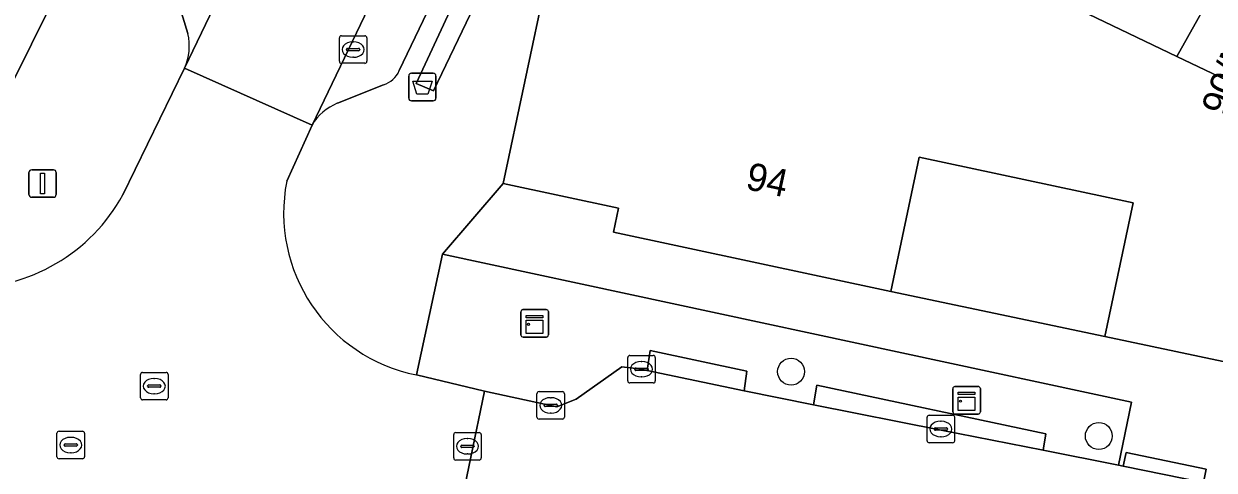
# Model space of a CAD drawing. Extents: x 163008 to 163854, y 382777 to 383982.
# Drawn here: x 163382.15 to 163425.44, y 383449.24 to 383465.47 of the extents above; entities that cross this region are included whole.
import ezdxf

# ---------------------------------------------------------------- set-up
doc = ezdxf.new("R2010")
doc.units = 0
for name, color, linetype in [('IMGEO_Afvalbak', 7, 'Continuous'), ('IMGEO_Boom', 7, 'Continuous'), ('IMGEO_Erf', 7, 'Continuous'), ('IMGEO_Groenvoorziening', 7, 'Continuous'), ('IMGEO_Haag', 7, 'Continuous'), ('IMGEO_Kast', 7, 'Continuous'), ('IMGEO_Kolk', 7, 'Continuous'), ('IMGEO_Lichtmast', 7, 'Continuous'), ('IMGEO_Muur', 7, 'Continuous'), ('IMGEO_Pand', 7, 'Continuous'), ('IMGEO_Pand_nummerreeks', 7, 'Continuous'), ('IMGEO_Parkeervlak_open', 7, 'Continuous'), ('IMGEO_Rijbaan_lokaal_gesloten', 7, 'Continuous'), ('IMGEO_Rioolput', 7, 'Continuous'), ('IMGEO_Voetpad_open', 7, 'Continuous')]:
    doc.layers.add(name, color=color, linetype=linetype)

msp = doc.modelspace()

# ---------------------------------------------------------------- linework, layer by layer
at = {"layer": 'IMGEO_Afvalbak'}
for p, q in [((163396.149, 383462.768), (163396.149, 383463.568)), ((163396.149, 383463.568), (163396.149, 383462.768)), ((163396.249, 383463.668), (163397.039, 383463.668)), ((163397.039, 383463.668), (163396.249, 383463.668)), ((163397.139, 383463.568), (163397.139, 383462.768)), ((163397.139, 383462.768), (163397.139, 383463.568)), ((163397.039, 383462.668), (163396.249, 383462.668)), ((163396.249, 383462.668), (163397.039, 383462.668))]:
    msp.add_line(p, q, dxfattribs=at)
msp.add_lwpolyline([(163396.292, 383463.382), (163396.996, 383463.382), (163396.847, 383462.912), (163396.441, 383462.912), (163396.292, 383463.382)], dxfattribs=at)
for centre, start, end in [((163396.249, 383463.568), 90, 180), ((163396.249, 383463.568), 90, 180), ((163397.039, 383463.568), 0, 90), ((163397.039, 383463.568), 360, 90), ((163396.249, 383462.768), 180, 270), ((163396.249, 383462.768), 180, 270), ((163397.039, 383462.768), 270, 0), ((163397.039, 383462.768), 270, 0)]:
    msp.add_arc(centre, 0.1, start, end, dxfattribs=at)
at = {"layer": 'IMGEO_Boom'}
for centre in [(163410.053, 383452.823), (163421.244, 383450.483)]:
    msp.add_circle(centre, 0.489, dxfattribs=at)
at = {"layer": 'IMGEO_Erf'}
msp.add_lwpolyline([(163377.257, 383501.643), (163377.371, 383501.873), (163378.51, 383504.166), (163386.235, 383500.78), (163387.388, 383503.183), (163387.675, 383503.781), (163391.009, 383502.182), (163395.558, 383500), (163392.824, 383494.479), (163389.832, 383488.435), (163386.921, 383482.554), (163384.076, 383476.808), (163380.851, 383470.294), (163378.393, 383465.331), (163377.886, 383464.504), (163375.776, 383460.284), (163380.048, 383459.98), (163393.082, 383486.146), (163394.744, 383489.722), (163407.819, 383517.643), (163407.958, 383517.577), (163411.222, 383524.423)], dxfattribs=at)
msp.add_lwpolyline([(163421.457, 383454.107), (163422.491, 383458.958), (163414.714, 383460.614), (163413.676, 383455.743)], close=True, dxfattribs=at)
at = {"layer": 'IMGEO_Groenvoorziening'}
for points in [[(163397.043, 383463.028), (163400.928, 383471.114), (163400.215, 383471.457), (163396.422, 383463.302)], [(163396.426, 383452.704), (163398.906, 383452.115), (163401.528, 383451.546), (163402.236, 383451.819), (163403.898, 383452.994), (163404.614, 383452.912), (163404.817, 383452.868), (163404.932, 383453.588), (163408.447, 383452.84), (163408.35, 383452.121), (163410.863, 383451.623), (163410.991, 383452.329), (163419.322, 383450.565), (163419.215, 383449.969), (163421.958, 383449.428), (163422.432, 383451.713), (163397.375, 383457.091)]]:
    msp.add_lwpolyline(points, close=True, dxfattribs=at)
at = {"layer": 'IMGEO_Haag'}
msp.add_lwpolyline([(163397.043, 383463.028), (163400.928, 383471.114), (163400.215, 383471.457), (163396.422, 383463.302)], close=True, dxfattribs=at)
at = {"layer": 'IMGEO_Kast'}
for p, q in [((163400.302, 383455.08), (163401.143, 383455.08)), ((163401.143, 383455.08), (163400.302, 383455.08)), ((163400.227, 383454.155), (163400.227, 383454.996)), ((163400.227, 383454.996), (163400.227, 383454.155)), ((163401.227, 383455.005), (163401.227, 383454.164)), ((163401.227, 383454.164), (163401.227, 383455.005)), ((163401.152, 383454.08), (163400.311, 383454.08)), ((163400.311, 383454.08), (163401.152, 383454.08)), ((163415.936, 383451.359), (163415.936, 383452.2)), ((163415.936, 383452.2), (163415.936, 383451.359)), ((163416.011, 383452.284), (163416.852, 383452.284)), ((163416.852, 383452.284), (163416.011, 383452.284)), ((163416.936, 383452.209), (163416.936, 383451.368)), ((163416.936, 383451.368), (163416.936, 383452.209)), ((163416.861, 383451.284), (163416.02, 383451.284)), ((163416.02, 383451.284), (163416.861, 383451.284))]:
    msp.add_line(p, q, dxfattribs=at)
for points in [[(163400.422, 383454.87), (163401.022, 383454.87), (163401.022, 383454.785), (163400.422, 383454.785), (163400.422, 383454.87)], [(163400.422, 383454.695), (163401.022, 383454.695), (163401.022, 383454.206), (163400.422, 383454.206), (163400.422, 383454.695)], [(163416.131, 383452.074), (163416.731, 383452.074), (163416.731, 383451.989), (163416.131, 383451.989), (163416.131, 383452.074)], [(163416.131, 383451.899), (163416.731, 383451.899), (163416.731, 383451.41), (163416.131, 383451.41), (163416.131, 383451.899)]]:
    msp.add_lwpolyline(points, dxfattribs=at)
for centre in [(163400.506, 383454.544), (163416.215, 383451.748)]:
    msp.add_circle(centre, 0.0377, dxfattribs=at)
for centre, start, end in [((163400.305, 383455.002), 92.4484, 184.2845), ((163400.305, 383455.002), 92.4484, 184.2845), ((163401.149, 383455.002), 2.4484, 94.2845), ((163401.149, 383455.002), 2.4484, 94.2845), ((163400.305, 383454.158), 182.4484, 274.2845), ((163400.305, 383454.158), 182.4484, 274.2845), ((163401.149, 383454.158), 272.4484, 4.2845), ((163401.149, 383454.158), 272.4484, 4.2845), ((163416.014, 383452.206), 92.4484, 184.2845), ((163416.014, 383452.206), 92.4484, 184.2845), ((163416.858, 383452.206), 2.4484, 94.2845), ((163416.858, 383452.206), 2.4484, 94.2845), ((163416.014, 383451.362), 182.4484, 274.2845), ((163416.014, 383451.362), 182.4484, 274.2845), ((163416.858, 383451.362), 272.4484, 4.2845), ((163416.858, 383451.362), 272.4484, 4.2845)]:
    msp.add_arc(centre, 0.0779, start, end, dxfattribs=at)
at = {"layer": 'IMGEO_Kolk'}
for p, q in [((163393.699, 383465.031), (163394.551, 383465.031)), ((163393.624, 383464.105), (163393.624, 383464.957)), ((163394.112, 383464.811), (163394.137, 383464.811)), ((163394.625, 383464.957), (163394.625, 383464.105)), ((163393.883, 383464.525), (163393.883, 383464.537)), ((163394.321, 383464.488), (163393.923, 383464.488)), ((163393.926, 383464.574), (163394.324, 383464.574)), ((163394.135, 383464.251), (163394.11, 383464.251)), ((163394.367, 383464.537), (163394.367, 383464.525)), ((163394.551, 383464.031), (163393.699, 383464.031)), ((163404.113, 383452.486), (163404.113, 383453.338)), ((163404.188, 383453.412), (163405.04, 383453.412)), ((163405.114, 383453.338), (163405.114, 383452.486)), ((163404.372, 383452.906), (163404.372, 383452.918)), ((163404.415, 383452.955), (163404.813, 383452.955)), ((163404.601, 383453.192), (163404.626, 383453.192)), ((163404.856, 383452.918), (163404.856, 383452.906)), ((163404.81, 383452.869), (163404.412, 383452.869)), ((163404.624, 383452.632), (163404.599, 383452.632)), ((163400.811, 383451.171), (163400.811, 383452.023)), ((163400.886, 383452.097), (163401.738, 383452.097)), ((163401.812, 383452.023), (163401.812, 383451.171)), ((163405.04, 383452.412), (163404.188, 383452.412)), ((163401.07, 383451.591), (163401.07, 383451.603)), ((163401.113, 383451.64), (163401.511, 383451.64)), ((163401.299, 383451.877), (163401.324, 383451.877)), ((163401.554, 383451.603), (163401.554, 383451.591)), ((163401.508, 383451.554), (163401.11, 383451.554)), ((163401.322, 383451.317), (163401.297, 383451.317)), ((163415, 383450.313), (163415, 383451.165)), ((163415.075, 383451.239), (163415.927, 383451.239)), ((163416.001, 383451.165), (163416.001, 383450.313)), ((163401.738, 383451.097), (163400.886, 383451.097)), ((163415.259, 383450.733), (163415.259, 383450.745)), ((163415.302, 383450.782), (163415.7, 383450.782)), ((163415.488, 383451.019), (163415.513, 383451.019)), ((163415.743, 383450.745), (163415.743, 383450.733)), ((163415.697, 383450.696), (163415.299, 383450.696)), ((163415.511, 383450.459), (163415.486, 383450.459)), ((163415.927, 383450.239), (163415.075, 383450.239))]:
    msp.add_line(p, q, dxfattribs=at)
for points in [[(163393.699, 383465.031), (163394.551, 383465.031)], [(163393.624, 383464.105), (163393.624, 383464.957)], [(163394.625, 383464.957), (163394.625, 383464.105)], [(163394.551, 383464.031), (163393.699, 383464.031)], [(163404.113, 383452.486), (163404.113, 383453.338)], [(163404.188, 383453.412), (163405.04, 383453.412)], [(163405.114, 383453.338), (163405.114, 383452.486)], [(163400.811, 383451.171), (163400.811, 383452.023)], [(163400.886, 383452.097), (163401.738, 383452.097)], [(163401.812, 383452.023), (163401.812, 383451.171)], [(163405.04, 383452.412), (163404.188, 383452.412)], [(163415, 383450.313), (163415, 383451.165)], [(163415.075, 383451.239), (163415.927, 383451.239)], [(163416.001, 383451.165), (163416.001, 383450.313)], [(163401.738, 383451.097), (163400.886, 383451.097)], [(163415.927, 383450.239), (163415.075, 383450.239)]]:
    msp.add_lwpolyline(points, dxfattribs=at)
for centre, radius, start, end in [((163393.701, 383464.955), 0.0765, 91.552, 178.448), ((163393.701, 383464.955), 0.0765, 91.552, 178.448), ((163394.549, 383464.955), 0.0765, 1.552, 88.448), ((163394.549, 383464.955), 0.0765, 1.552, 88.448), ((163393.923, 383464.534), 0.0403, 85.8775, 175.7526), ((163393.92, 383464.524), 0.0366, 178.938, 274.7102), ((163394.324, 383464.531), 0.043, 264.8664, 352.4533), ((163394.328, 383464.536), 0.0386, 1.7309, 96.639), ((163393.701, 383464.107), 0.0765, 181.552, 268.448), ((163393.701, 383464.107), 0.0765, 181.552, 268.448), ((163394.549, 383464.107), 0.0765, 271.552, 358.448), ((163394.549, 383464.107), 0.0765, 271.552, 358.448), ((163404.19, 383453.336), 0.0765, 91.552, 178.448), ((163404.19, 383453.336), 0.0765, 91.552, 178.448), ((163405.038, 383453.336), 0.0765, 1.552, 88.448), ((163405.038, 383453.336), 0.0765, 1.552, 88.448), ((163404.412, 383452.915), 0.0403, 85.8775, 175.7526), ((163404.409, 383452.905), 0.0366, 178.938, 274.7102), ((163404.813, 383452.912), 0.043, 264.8664, 352.4533), ((163404.817, 383452.917), 0.0386, 1.7309, 96.639), ((163404.19, 383452.488), 0.0765, 181.552, 268.448), ((163404.19, 383452.488), 0.0765, 181.552, 268.448), ((163405.038, 383452.488), 0.0765, 271.552, 358.448), ((163405.038, 383452.488), 0.0765, 271.552, 358.448), ((163400.888, 383452.021), 0.0765, 91.552, 178.448), ((163400.888, 383452.021), 0.0765, 91.552, 178.448), ((163401.736, 383452.021), 0.0765, 1.552, 88.448), ((163401.736, 383452.021), 0.0765, 1.552, 88.448), ((163401.11, 383451.6), 0.0403, 85.8775, 175.7526), ((163401.107, 383451.59), 0.0366, 178.938, 274.7102), ((163401.511, 383451.597), 0.043, 264.8664, 352.4533), ((163401.515, 383451.602), 0.0386, 1.7309, 96.639), ((163400.888, 383451.173), 0.0765, 181.552, 268.448), ((163400.888, 383451.173), 0.0765, 181.552, 268.448), ((163401.736, 383451.173), 0.0765, 271.552, 358.448), ((163401.736, 383451.173), 0.0765, 271.552, 358.448), ((163415.077, 383451.163), 0.0765, 91.552, 178.448), ((163415.077, 383451.163), 0.0765, 91.552, 178.448), ((163415.925, 383451.163), 0.0765, 1.552, 88.448), ((163415.925, 383451.163), 0.0765, 1.552, 88.448), ((163415.299, 383450.742), 0.0403, 85.8775, 175.7526), ((163415.296, 383450.732), 0.0366, 178.938, 274.7102), ((163415.7, 383450.739), 0.043, 264.8664, 352.4533), ((163415.704, 383450.744), 0.0386, 1.7309, 96.639), ((163415.077, 383450.315), 0.0765, 181.552, 268.448), ((163415.077, 383450.315), 0.0765, 181.552, 268.448), ((163415.925, 383450.315), 0.0765, 271.552, 358.448), ((163415.925, 383450.315), 0.0765, 271.552, 358.448)]:
    msp.add_arc(centre, radius, start, end, dxfattribs=at)
for centre, major_axis, ratio, start_param, end_param in [((163394.111, 383464.531), (-0.387, 0.002), 0.722429, 4.712389, 7.853982), ((163394.136, 383464.531), (-0.39, 0.002), 0.717154, 1.570796, 4.712389), ((163404.6, 383452.912), (-0.387, 0.002), 0.722429, 4.712389, 7.853982), ((163404.625, 383452.912), (-0.39, 0.002), 0.717154, 1.570796, 4.712389), ((163401.298, 383451.597), (-0.387, 0.002), 0.722429, 4.712389, 7.853982), ((163401.323, 383451.597), (-0.39, 0.002), 0.717154, 1.570796, 4.712389), ((163415.487, 383450.739), (-0.387, 0.002), 0.722429, 4.712389, 7.853982), ((163415.512, 383450.739), (-0.39, 0.002), 0.717154, 1.570796, 4.712389)]:
    msp.add_ellipse(centre, major_axis=major_axis, ratio=ratio, start_param=start_param, end_param=end_param, dxfattribs=at)
at = {"layer": 'IMGEO_Lichtmast'}
for p, q in [((163382.335, 383459.26), (163382.335, 383460.06)), ((163382.335, 383460.06), (163382.335, 383459.26)), ((163382.435, 383460.16), (163383.225, 383460.16)), ((163383.225, 383460.16), (163382.435, 383460.16)), ((163383.325, 383460.06), (163383.325, 383459.26)), ((163383.325, 383459.26), (163383.325, 383460.06)), ((163383.225, 383459.16), (163382.435, 383459.16)), ((163382.435, 383459.16), (163383.225, 383459.16))]:
    msp.add_line(p, q, dxfattribs=at)
msp.add_lwpolyline([(163382.755, 383460.035), (163382.905, 383460.035), (163382.905, 383459.285), (163382.755, 383459.285), (163382.755, 383460.035)], dxfattribs=at)
for centre, start, end in [((163382.435, 383460.06), 90, 180), ((163382.435, 383460.06), 90, 180), ((163383.225, 383460.06), 0, 90), ((163383.225, 383460.06), 360, 90), ((163382.435, 383459.26), 180, 270), ((163382.435, 383459.26), 180, 270), ((163383.225, 383459.26), 270, 0), ((163383.225, 383459.26), 270, 0)]:
    msp.add_arc(centre, 0.1, start, end, dxfattribs=at)
at = {"layer": 'IMGEO_Muur'}
msp.add_lwpolyline([(163413.676, 383455.743), (163421.457, 383454.107)], dxfattribs=at)
at = {"layer": 'IMGEO_Pand'}
for points in [[(163428.917, 383462.769), (163425.883, 383463.415), (163424.079, 383464.282), (163420.872, 383465.822), (163415.17, 383468.562), (163414.563, 383468.844), (163404.304, 383473.612), (163401.161, 383467.091), (163399.578, 383459.666), (163403.779, 383458.771), (163403.592, 383457.892), (163413.676, 383455.743), (163414.714, 383460.614), (163422.491, 383458.958), (163421.457, 383454.107), (163427.483, 383452.823), (163428.197, 383457.772)], [(163424.079, 383464.282), (163425.74, 383467.244), (163422.644, 383468.981), (163420.872, 383465.822)], [(163429.429, 383465.175), (163429.158, 383465.327), (163425.74, 383467.244), (163424.079, 383464.282), (163425.883, 383463.415), (163428.917, 383462.769)]]:
    msp.add_lwpolyline(points, close=True, dxfattribs=at)
at = {"layer": 'IMGEO_Parkeervlak_open'}
for points in [[(163387.99, 383463.854), (163414.821, 383519.619)], [(163395.804, 383463.766), (163415.113, 383503.981), (163419.208, 383512.47), (163422.1, 383518.475), (163420.226, 383519.418), (163417.318, 383513.38), (163413.28, 383504.776), (163392.631, 383461.788)], [(163387.533, 383467.025), (163388.117, 383465.112)], [(163393.551, 383462.579), (163395.229, 383463.254)]]:
    msp.add_lwpolyline(points, dxfattribs=at)
for centre, radius, start, end in [((163386.214, 383464.669), 1.954, 335.3618, 13.1088), ((163394.952, 383464.144), 0.932, 287.2884, 336.0776), ((163394.236, 383460.851), 1.859, 111.6376, 149.7391)]:
    msp.add_arc(centre, radius, start, end, dxfattribs=at)
at = {"layer": 'IMGEO_Rijbaan_lokaal_gesloten'}
for points in [[(163422.471, 383535.55), (163414.963, 383519.907), (163414.821, 383519.619), (163387.99, 383463.854), (163392.631, 383461.788), (163413.28, 383504.776), (163417.318, 383513.38)], [(163391.711, 383459.751), (163392.631, 383461.788), (163387.99, 383463.854), (163385.756, 383459.256)], [(163425.05, 383448.796), (163422.135, 383449.393), (163421.958, 383449.428), (163419.215, 383449.969), (163415.506, 383450.701), (163410.863, 383451.623), (163408.35, 383452.121), (163404.817, 383452.868), (163404.614, 383452.912), (163403.898, 383452.994), (163402.236, 383451.819), (163401.528, 383451.546), (163398.906, 383452.115), (163397.414, 383444.913)], [(163398.906, 383452.115), (163396.426, 383452.704)], [(163392.966, 383445.785), (163394.919, 383445.402), (163397.414, 383444.913), (163398.906, 383452.115)]]:
    msp.add_lwpolyline(points, dxfattribs=at)
for centre, radius, start, end in [((163397.609, 383458.596), 6.01, 168.9198, 258.6515), ((163380.017, 383462.404), 6.546, 269.2564, 331.2515)]:
    msp.add_arc(centre, radius, start, end, dxfattribs=at)
at = {"layer": 'IMGEO_Rioolput'}
for p, q in [((163386.394, 383451.871), (163386.394, 383452.723)), ((163386.469, 383452.797), (163387.321, 383452.797)), ((163386.882, 383452.577), (163386.907, 383452.577)), ((163387.395, 383452.723), (163387.395, 383451.871)), ((163386.653, 383452.291), (163386.653, 383452.303)), ((163387.091, 383452.254), (163386.693, 383452.254)), ((163386.696, 383452.34), (163387.094, 383452.34)), ((163387.137, 383452.303), (163387.137, 383452.291)), ((163387.321, 383451.797), (163386.469, 383451.797)), ((163386.905, 383452.017), (163386.88, 383452.017)), ((163383.355, 383449.73), (163383.355, 383450.582)), ((163383.43, 383450.656), (163384.282, 383450.656)), ((163383.843, 383450.436), (163383.868, 383450.436)), ((163384.356, 383450.582), (163384.356, 383449.73)), ((163397.782, 383449.685), (163397.782, 383450.537)), ((163397.857, 383450.611), (163398.709, 383450.611)), ((163398.27, 383450.391), (163398.295, 383450.391)), ((163398.783, 383450.537), (163398.783, 383449.685)), ((163383.614, 383450.15), (163383.614, 383450.162)), ((163384.052, 383450.113), (163383.654, 383450.113)), ((163383.657, 383450.199), (163384.055, 383450.199)), ((163383.866, 383449.876), (163383.841, 383449.876)), ((163384.098, 383450.162), (163384.098, 383450.15)), ((163398.041, 383450.105), (163398.041, 383450.117)), ((163398.479, 383450.068), (163398.081, 383450.068)), ((163398.084, 383450.154), (163398.482, 383450.154)), ((163398.525, 383450.117), (163398.525, 383450.105)), ((163384.282, 383449.656), (163383.43, 383449.656)), ((163398.709, 383449.611), (163397.857, 383449.611)), ((163398.293, 383449.831), (163398.268, 383449.831))]:
    msp.add_line(p, q, dxfattribs=at)
for points in [[(163386.394, 383451.871), (163386.394, 383452.723)], [(163386.469, 383452.797), (163387.321, 383452.797)], [(163387.395, 383452.723), (163387.395, 383451.871)], [(163387.321, 383451.797), (163386.469, 383451.797)], [(163383.355, 383449.73), (163383.355, 383450.582)], [(163383.43, 383450.656), (163384.282, 383450.656)], [(163384.356, 383450.582), (163384.356, 383449.73)], [(163397.782, 383449.685), (163397.782, 383450.537)], [(163397.857, 383450.611), (163398.709, 383450.611)], [(163398.783, 383450.537), (163398.783, 383449.685)], [(163384.282, 383449.656), (163383.43, 383449.656)], [(163398.709, 383449.611), (163397.857, 383449.611)]]:
    msp.add_lwpolyline(points, dxfattribs=at)
for centre, radius, start, end in [((163386.471, 383452.721), 0.0765, 91.552, 178.448), ((163386.471, 383452.721), 0.0765, 91.552, 178.448), ((163387.319, 383452.721), 0.0765, 1.552, 88.448), ((163387.319, 383452.721), 0.0765, 1.552, 88.448), ((163386.693, 383452.3), 0.0403, 85.8775, 175.7526), ((163386.69, 383452.29), 0.0366, 178.938, 274.7102), ((163387.094, 383452.297), 0.043, 264.8664, 352.4533), ((163387.098, 383452.302), 0.0386, 1.7309, 96.639), ((163386.471, 383451.873), 0.0765, 181.552, 268.448), ((163386.471, 383451.873), 0.0765, 181.552, 268.448), ((163387.319, 383451.873), 0.0765, 271.552, 358.448), ((163387.319, 383451.873), 0.0765, 271.552, 358.448), ((163383.432, 383450.58), 0.0765, 91.552, 178.448), ((163383.432, 383450.58), 0.0765, 91.552, 178.448), ((163384.28, 383450.58), 0.0765, 1.552, 88.448), ((163384.28, 383450.58), 0.0765, 1.552, 88.448), ((163397.859, 383450.535), 0.0765, 91.552, 178.448), ((163397.859, 383450.535), 0.0765, 91.552, 178.448), ((163398.707, 383450.535), 0.0765, 1.552, 88.448), ((163398.707, 383450.535), 0.0765, 1.552, 88.448), ((163383.654, 383450.159), 0.0403, 85.8775, 175.7526), ((163383.651, 383450.149), 0.0366, 178.938, 274.7102), ((163384.055, 383450.156), 0.043, 264.8664, 352.4533), ((163384.059, 383450.161), 0.0386, 1.7309, 96.639), ((163398.081, 383450.114), 0.0403, 85.8775, 175.7526), ((163398.078, 383450.104), 0.0366, 178.938, 274.7102), ((163398.482, 383450.111), 0.043, 264.8664, 352.4533), ((163398.486, 383450.116), 0.0386, 1.7309, 96.639), ((163383.432, 383449.732), 0.0765, 181.552, 268.448), ((163383.432, 383449.732), 0.0765, 181.552, 268.448), ((163384.28, 383449.732), 0.0765, 271.552, 358.448), ((163384.28, 383449.732), 0.0765, 271.552, 358.448), ((163397.859, 383449.687), 0.0765, 181.552, 268.448), ((163397.859, 383449.687), 0.0765, 181.552, 268.448), ((163398.707, 383449.687), 0.0765, 271.552, 358.448), ((163398.707, 383449.687), 0.0765, 271.552, 358.448)]:
    msp.add_arc(centre, radius, start, end, dxfattribs=at)
for centre, major_axis, ratio, start_param, end_param in [((163386.881, 383452.297), (-0.387, 0.002), 0.722429, 4.712389, 7.853982), ((163386.906, 383452.297), (-0.39, 0.002), 0.717154, 1.570796, 4.712389), ((163383.842, 383450.156), (-0.387, 0.002), 0.722429, 4.712389, 7.853982), ((163383.867, 383450.156), (-0.39, 0.002), 0.717154, 1.570796, 4.712389), ((163398.269, 383450.111), (-0.387, 0.002), 0.722429, 4.712389, 7.853982), ((163398.294, 383450.111), (-0.39, 0.002), 0.717154, 1.570796, 4.712389)]:
    msp.add_ellipse(centre, major_axis=major_axis, ratio=ratio, start_param=start_param, end_param=end_param, dxfattribs=at)
at = {"layer": 'IMGEO_Voetpad_open'}
for points in [[(163396.426, 383452.704), (163397.375, 383457.091), (163399.578, 383459.666), (163401.161, 383467.091), (163404.304, 383473.612), (163407.061, 383479.334), (163409.753, 383484.919), (163412.445, 383490.505), (163415.137, 383496.091), (163417.021, 383500), (163417.828, 383501.675), (163420.52, 383507.261), (163423.211, 383512.846), (163425.964, 383518.558), (163427.893, 383522.56), (163428.534, 383523.951), (163429.633, 383526.219), (163432.139, 383532.338), (163434.943, 383532.603), (163435.97, 383532.7), (163435.533, 383540.463)], [(163429.613, 383534.075), (163425.279, 383525.075), (163425.981, 383524.719), (163430.296, 383533.716), (163430.908, 383533.399), (163426.593, 383524.409), (163426.273, 383524.571), (163423.082, 383518.015), (163423.444, 383517.851), (163420.76, 383512.525), (163420.18, 383512.732), (163422.791, 383518.147), (163422.1, 383518.475), (163419.208, 383512.47), (163415.113, 383503.981), (163395.804, 383463.766)], [(163413.416, 383526.445), (163412.503, 383527.01), (163411.222, 383524.423), (163407.958, 383517.577), (163407.819, 383517.643), (163394.744, 383489.722), (163393.082, 383486.146), (163380.048, 383459.98), (163378.049, 383455.967), (163379.932, 383455.859)], [(163388.117, 383465.112), (163387.533, 383467.025)], [(163385.756, 383459.256), (163387.99, 383463.854)], [(163395.229, 383463.254), (163393.551, 383462.579)], [(163392.631, 383461.788), (163391.711, 383459.751)], [(163491.869, 383443.04), (163443.743, 383450.007), (163428.344, 383452.674), (163427.483, 383452.823), (163421.457, 383454.107), (163413.676, 383455.743), (163403.592, 383457.892), (163403.779, 383458.771), (163399.578, 383459.666), (163397.375, 383457.091), (163422.432, 383451.713), (163421.958, 383449.428), (163422.135, 383449.393), (163422.236, 383449.888), (163425.149, 383449.282), (163425.05, 383448.796)]]:
    msp.add_lwpolyline(points, dxfattribs=at)
for points in [[(163400.928, 383471.114), (163397.043, 383463.028), (163396.422, 383463.302), (163400.215, 383471.457)], [(163408.35, 383452.121), (163408.447, 383452.84), (163404.932, 383453.588), (163404.817, 383452.868)], [(163410.863, 383451.623), (163415.506, 383450.701), (163419.215, 383449.969), (163419.322, 383450.565), (163410.991, 383452.329)], [(163422.135, 383449.393), (163425.05, 383448.796), (163425.149, 383449.282), (163422.236, 383449.888)]]:
    msp.add_lwpolyline(points, close=True, dxfattribs=at)
for centre, radius, start, end in [((163386.214, 383464.669), 1.954, 335.3618, 13.1088), ((163394.952, 383464.144), 0.932, 287.2884, 336.0776), ((163394.236, 383460.851), 1.859, 111.6376, 149.7391), ((163397.609, 383458.596), 6.01, 168.9198, 258.6515), ((163380.017, 383462.404), 6.546, 269.2564, 331.2515)]:
    msp.add_arc(centre, radius, start, end, dxfattribs=at)

# ---------------------------------------------------------------- texts
at = {"layer": 'IMGEO_Pand_nummerreeks'}
for s, rotation, p in [('90/N01', 69.6774, (163425.884, 383462.071)), ('94', 347.9392, (163408.36, 383459.468))]:
    msp.add_text(s, height=1, rotation=rotation, dxfattribs=at).set_placement(p)

doc.saveas('drawing.dxf')
